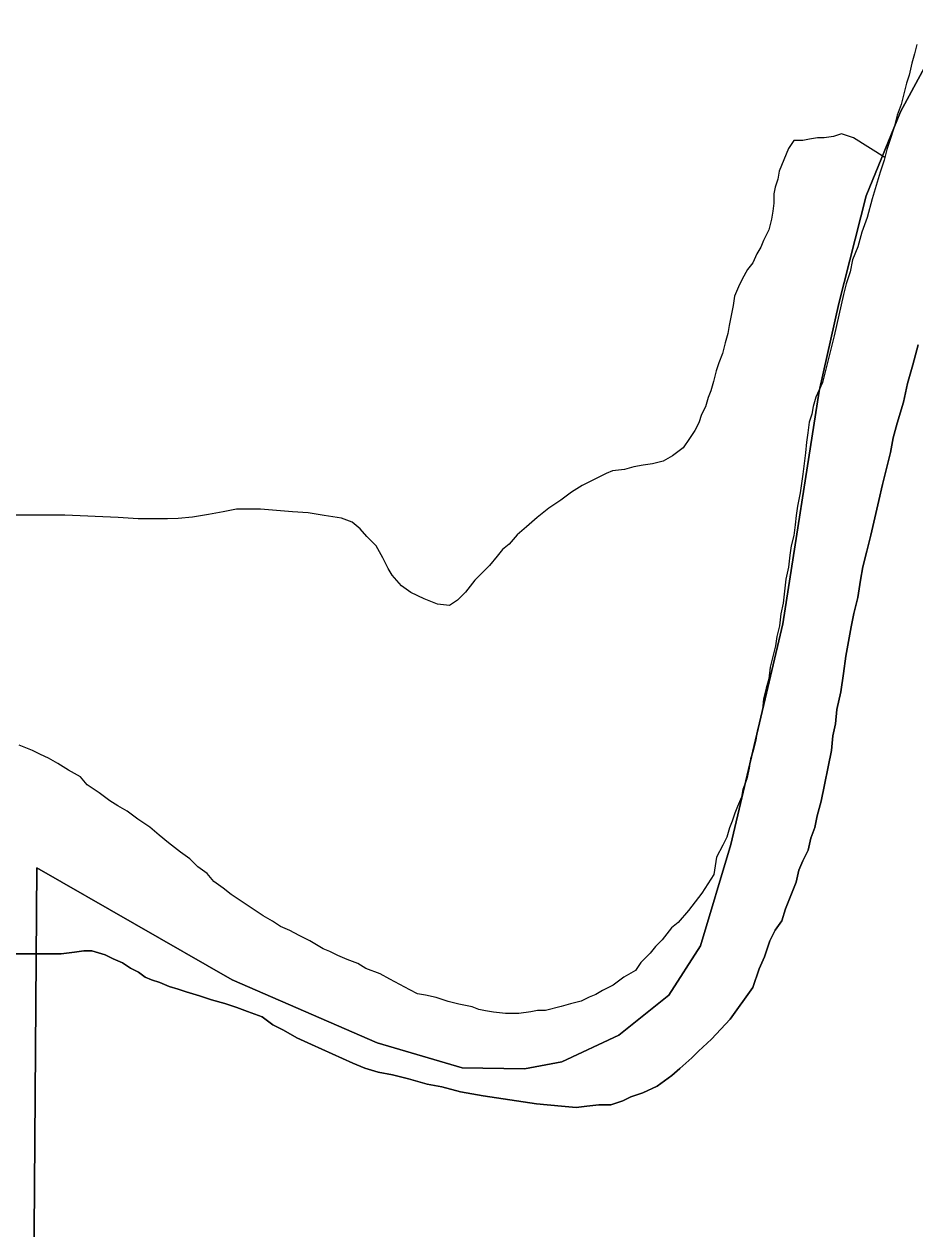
# Model space of a CAD drawing. Extents: x 2010165 to 2382125, y 1060529 to 1407316.
# Drawn here: x 2137603 to 2138947, y 1241658 to 1243477 of the extents above; entities that cross this region are included whole.
import ezdxf

# ---------------------------------------------------------------- set-up
doc = ezdxf.new("R2010")
doc.units = 0
for name, color, linetype in [('GM_X_Corporation', 7, 'Continuous'), ('GM_X_Major_River', 7, 'Continuous'), ('GM_X_Minor_River', 7, 'Continuous')]:
    doc.layers.add(name, color=color, linetype=linetype)

msp = doc.modelspace()

# ---------------------------------------------------------------- linework, layer by layer
at = {"layer": 'GM_X_Corporation'}
for points in [[(2137615.4, 1241310.6), (2137621.9, 1242203.2), (2137917, 1242034), (2138135.6, 1241938.8), (2138263.9, 1241901.3), (2138358.1, 1241899.7), (2138414.1, 1241910), (2138500.1, 1241950.5), (2138575.9, 1242011), (2138623.7, 1242085.5), (2138669.2, 1242238.1), (2138748, 1242571.4), (2138802.7, 1242922.6), (2138832.2, 1243055.1), (2138873.6, 1243217.8), (2138925.2, 1243344.4), (2139018.7, 1243517.3), (2139080.4, 1243605.8), (2139475.4, 1244006.8), (2139555.2, 1244073.3), (2139721.1, 1244172.4), (2139872.9, 1244267.3), (2139898.6, 1245676.5)], [(2139898.6, 1245676.5), (2139872.9, 1244267.3), (2139721.1, 1244172.4), (2139555.2, 1244073.3), (2139475.4, 1244006.8), (2139080.4, 1243605.8), (2139018.7, 1243517.3), (2138925.2, 1243344.4), (2138873.6, 1243217.8), (2138832.2, 1243055.1), (2138802.7, 1242922.6), (2138748, 1242571.4), (2138669.2, 1242238.1), (2138623.7, 1242085.5), (2138575.9, 1242011), (2138500.1, 1241950.5), (2138414.1, 1241910), (2138358.1, 1241899.7), (2138263.9, 1241901.3), (2138135.6, 1241938.8), (2137917, 1242034), (2137621.9, 1242203.2), (2137615.4, 1241310.6)]]:
    msp.add_lwpolyline(points, dxfattribs=at)
at = {"layer": 'GM_X_Major_River'}
for points in [[(2138950.3, 1243446.1), (2138946.3, 1243432.1), (2138942.4, 1243418), (2138938.4, 1243400), (2138934.5, 1243387.9), (2138930.5, 1243371.8), (2138926.5, 1243355.8), (2138920.6, 1243339.7), (2138916.6, 1243323.6), (2138910.7, 1243305.6), (2138904.7, 1243287.5), (2138900.8, 1243271.4), (2138894.8, 1243253.3), (2138888.8, 1243233.3), (2138882.9, 1243213.2), (2138875, 1243185.1), (2138867, 1243163), (2138861.1, 1243140.9)], [(2138950.3, 1243446.1), (2138946.3, 1243432.1), (2138942.4, 1243418), (2138938.4, 1243400), (2138934.5, 1243387.9), (2138930.5, 1243371.8), (2138926.5, 1243355.8), (2138920.6, 1243339.7), (2138916.6, 1243323.6), (2138910.7, 1243305.6), (2138904.7, 1243287.5), (2138900.8, 1243271.4), (2138894.8, 1243253.3), (2138888.8, 1243233.3), (2138882.9, 1243213.2), (2138875, 1243185.1), (2138867, 1243163), (2138861.1, 1243140.9)], [(2138861.1, 1243140.9), (2138853.1, 1243120.8), (2138849.2, 1243102.7), (2138843.2, 1243084.6), (2138839.2, 1243068.6), (2138825.4, 1243006.3), (2138817.5, 1242974.2), (2138807.6, 1242936), (2138797.6, 1242913.9), (2138793.7, 1242899.8), (2138791.7, 1242887.8), (2138787.7, 1242875.8), (2138785.8, 1242859.7), (2138783.8, 1242845.6), (2138781.9, 1242829.6), (2138779.9, 1242813.5), (2138778, 1242797.5), (2138776, 1242783.4), (2138774, 1242769.4), (2138770.1, 1242749.3), (2138768.1, 1242735.2), (2138766.2, 1242721.2), (2138764.2, 1242705.1), (2138760.3, 1242689.1), (2138758.3, 1242675), (2138756.4, 1242656.9), (2138752.4, 1242638.8), (2138750.5, 1242620.8), (2138748.5, 1242602.7), (2138744.6, 1242586.7), (2138742.6, 1242568.6), (2138738.7, 1242552.5), (2138736.7, 1242538.5), (2138732.8, 1242522.4), (2138728.8, 1242506.3), (2138726.9, 1242488.3), (2138722.9, 1242474.2), (2138718.9, 1242458.1), (2138717, 1242442.1), (2138713, 1242426), (2138709.1, 1242410), (2138707.1, 1242395.9), (2138703.1, 1242379.8), (2138699.2, 1242367.8), (2138697.2, 1242353.7), (2138693.3, 1242337.7), (2138687.3, 1242321.6), (2138685.3, 1242309.6), (2138679.4, 1242295.5), (2138675.4, 1242285.4), (2138671.4, 1242273.4), (2138667.4, 1242263.3), (2138663.5, 1242249.3), (2138657.5, 1242237.2), (2138647.5, 1242219.1), (2138643.6, 1242193), (2138625.6, 1242164.9), (2138605.7, 1242138.7), (2138589.7, 1242120.6), (2138579.7, 1242112.6), (2138565.7, 1242094.5), (2138555.7, 1242084.4), (2138547.7, 1242074.3), (2138533.7, 1242060.2), (2138525.7, 1242048.2), (2138507.7, 1242038.1), (2138491.7, 1242026), (2138475.6, 1242017.9), (2138465.6, 1242011.9), (2138455.6, 1242007.8), (2138443.6, 1242001.8), (2138427.5, 1241997.7), (2138413.5, 1241993.6), (2138389.5, 1241987.6), (2138377.4, 1241987.5), (2138367.4, 1241985.5), (2138349.3, 1241983.4), (2138339.3, 1241983.4), (2138329.3, 1241983.3), (2138311.2, 1241985.3), (2138299.2, 1241987.3), (2138289.1, 1241989.2), (2138279.1, 1241993.2), (2138259, 1241997.2), (2138242.9, 1242001.1), (2138224.8, 1242007.1), (2138208.8, 1242011.1), (2138196.7, 1242013), (2138184.7, 1242019), (2138154.5, 1242035), (2138140.4, 1242042.9), (2138118.3, 1242050.9), (2138106.3, 1242058.9), (2138090.2, 1242064.9), (2138076.1, 1242070.8), (2138064.1, 1242076.8), (2138054, 1242080.8), (2138033.9, 1242092.8), (2138017.8, 1242100.8), (2138003.8, 1242108.7), (2137989.7, 1242114.7)], [(2138861.1, 1243140.9), (2138853.1, 1243120.8), (2138849.2, 1243102.7), (2138843.2, 1243084.6), (2138839.2, 1243068.6), (2138825.4, 1243006.3), (2138817.5, 1242974.2), (2138807.6, 1242936), (2138797.6, 1242913.9), (2138793.7, 1242899.8), (2138791.7, 1242887.8), (2138787.7, 1242875.8), (2138785.8, 1242859.7), (2138783.8, 1242845.6), (2138781.9, 1242829.6), (2138779.9, 1242813.5), (2138778, 1242797.5), (2138776, 1242783.4), (2138774, 1242769.4), (2138770.1, 1242749.3), (2138768.1, 1242735.2), (2138766.2, 1242721.2), (2138764.2, 1242705.1), (2138760.3, 1242689.1), (2138758.3, 1242675), (2138756.4, 1242656.9), (2138752.4, 1242638.8), (2138750.5, 1242620.8), (2138748.5, 1242602.7), (2138744.6, 1242586.7), (2138742.6, 1242568.6), (2138738.7, 1242552.5), (2138736.7, 1242538.5), (2138732.8, 1242522.4), (2138728.8, 1242506.3), (2138726.9, 1242488.3), (2138722.9, 1242474.2), (2138718.9, 1242458.1), (2138717, 1242442.1), (2138713, 1242426), (2138709.1, 1242410), (2138707.1, 1242395.9), (2138703.1, 1242379.8), (2138699.2, 1242367.8), (2138697.2, 1242353.7), (2138693.3, 1242337.7), (2138687.3, 1242321.6), (2138685.3, 1242309.6), (2138679.4, 1242295.5), (2138675.4, 1242285.4), (2138671.4, 1242273.4), (2138667.4, 1242263.3), (2138663.5, 1242249.3), (2138657.5, 1242237.2), (2138647.5, 1242219.1), (2138643.6, 1242193), (2138625.6, 1242164.9), (2138605.7, 1242138.7), (2138589.7, 1242120.6), (2138579.7, 1242112.6), (2138565.7, 1242094.5), (2138555.7, 1242084.4), (2138547.7, 1242074.3), (2138533.7, 1242060.2), (2138525.7, 1242048.2), (2138507.7, 1242038.1), (2138491.7, 1242026), (2138475.6, 1242017.9), (2138465.6, 1242011.9), (2138455.6, 1242007.8), (2138443.6, 1242001.8), (2138427.5, 1241997.7), (2138413.5, 1241993.6), (2138389.5, 1241987.6), (2138377.4, 1241987.5), (2138367.4, 1241985.5), (2138349.3, 1241983.4), (2138339.3, 1241983.4), (2138329.3, 1241983.3), (2138311.2, 1241985.3), (2138299.2, 1241987.3), (2138289.1, 1241989.2), (2138279.1, 1241993.2), (2138259, 1241997.2), (2138242.9, 1242001.1), (2138224.8, 1242007.1), (2138208.8, 1242011.1), (2138196.7, 1242013), (2138184.7, 1242019), (2138154.5, 1242035), (2138140.4, 1242042.9), (2138118.3, 1242050.9), (2138106.3, 1242058.9), (2138090.2, 1242064.9), (2138076.1, 1242070.8), (2138064.1, 1242076.8), (2138054, 1242080.8), (2138033.9, 1242092.8), (2138017.8, 1242100.8), (2138003.8, 1242108.7), (2137989.7, 1242114.7)], [(2138951.9, 1242992.7), (2138943.9, 1242962.5), (2138936, 1242934.4), (2138930.1, 1242906.3), (2138920.2, 1242874.2), (2138914.2, 1242852.1), (2138910.3, 1242830), (2138904.4, 1242805.9), (2138898.4, 1242781.8), (2138892.5, 1242757.7), (2138886.6, 1242731.6), (2138880.6, 1242705.5), (2138874.7, 1242681.4), (2138868.7, 1242657.3), (2138864.8, 1242637.2), (2138860.9, 1242611.1), (2138854.9, 1242587), (2138851, 1242566.9), (2138847.1, 1242544.8), (2138843.1, 1242522.8), (2138839.2, 1242496.7), (2138835.3, 1242468.6), (2138829.4, 1242442.4), (2138827.4, 1242420.4), (2138823.5, 1242402.3), (2138821.5, 1242380.2), (2138805.7, 1242303.9), (2138799.8, 1242281.8), (2138795.9, 1242263.8), (2138789.9, 1242247.7), (2138785.9, 1242229.6), (2138778, 1242213.5), (2138772, 1242199.4)], [(2138772, 1242199.4), (2138778, 1242213.5), (2138785.9, 1242229.6), (2138789.9, 1242247.7), (2138795.9, 1242263.8), (2138799.8, 1242281.8), (2138805.7, 1242303.9), (2138821.5, 1242380.2), (2138823.5, 1242402.3), (2138827.4, 1242420.4), (2138829.4, 1242442.4), (2138835.3, 1242468.6), (2138839.2, 1242496.7), (2138843.1, 1242522.8), (2138847.1, 1242544.8), (2138851, 1242566.9), (2138854.9, 1242587), (2138860.9, 1242611.1), (2138864.8, 1242637.2), (2138868.7, 1242657.3), (2138874.7, 1242681.4), (2138880.6, 1242705.5), (2138886.6, 1242731.6), (2138892.5, 1242757.7), (2138898.4, 1242781.8), (2138904.4, 1242805.9), (2138910.3, 1242830), (2138914.2, 1242852.1), (2138920.2, 1242874.2), (2138930.1, 1242906.3), (2138936, 1242934.4), (2138943.9, 1242962.5), (2138951.9, 1242992.7)], [(2137989.7, 1242114.7), (2137977.6, 1242122.7), (2137963.6, 1242130.7), (2137951.5, 1242138.7), (2137939.4, 1242146.7), (2137927.3, 1242154.6), (2137915.3, 1242162.6), (2137903.2, 1242172.6), (2137889.1, 1242182.6), (2137879.1, 1242194.6), (2137865, 1242204.6), (2137852.9, 1242216.6), (2137838.8, 1242226.6), (2137820.7, 1242240.6), (2137806.6, 1242252.6), (2137792.5, 1242264.6), (2137774.4, 1242276.6), (2137758.3, 1242288.6), (2137744.3, 1242296.6), (2137732.2, 1242304.5), (2137716.1, 1242316.5), (2137698, 1242328.5), (2137687.9, 1242340.5), (2137669.8, 1242350.5), (2137653.7, 1242360.5), (2137639.7, 1242368.5), (2137627.6, 1242374.4), (2137615.5, 1242380.4), (2137605.5, 1242384.4), (2137595.5, 1242388.4)], [(2137989.7, 1242114.7), (2137977.6, 1242122.7), (2137963.6, 1242130.7), (2137951.5, 1242138.7), (2137939.4, 1242146.7), (2137927.3, 1242154.6), (2137915.3, 1242162.6), (2137903.2, 1242172.6), (2137889.1, 1242182.6), (2137879.1, 1242194.6), (2137865, 1242204.6), (2137852.9, 1242216.6), (2137838.8, 1242226.6), (2137820.7, 1242240.6), (2137806.6, 1242252.6), (2137792.5, 1242264.6), (2137774.4, 1242276.6), (2137758.3, 1242288.6), (2137744.3, 1242296.6), (2137732.2, 1242304.5), (2137716.1, 1242316.5), (2137698, 1242328.5), (2137687.9, 1242340.5), (2137669.8, 1242350.5), (2137653.7, 1242360.5), (2137639.7, 1242368.5), (2137627.6, 1242374.4), (2137615.5, 1242380.4), (2137605.5, 1242384.4), (2137595.5, 1242388.4)], [(2138772, 1242199.4), (2138768, 1242181.4), (2138760.1, 1242161.3), (2138752.1, 1242141.2), (2138746.2, 1242123.1), (2138736.2, 1242109.1), (2138728.2, 1242093), (2138720.3, 1242068.9), (2138712.3, 1242050.8), (2138702.4, 1242022.6), (2138668.4, 1241974.4), (2138640.4, 1241944.2), (2138620.4, 1241926.1), (2138610.4, 1241916), (2138592.4, 1241899.9), (2138580.4, 1241889.8), (2138558.4, 1241873.7), (2138536.4, 1241863.6), (2138518.3, 1241857.5), (2138506.3, 1241851.5), (2138488.3, 1241845.4), (2138470.2, 1241845.3), (2138452.2, 1241843.3), (2138436.1, 1241841.2), (2138414, 1241843.1), (2138375.9, 1241847), (2138335.7, 1241852.9), (2138295.6, 1241858.8), (2138261.5, 1241864.7), (2138233.3, 1241872.7), (2138211.2, 1241876.6), (2138183.1, 1241884.6), (2138159, 1241890.5), (2138136.9, 1241894.4), (2138116.8, 1241900.4), (2138098.8, 1241908.4), (2138036.5, 1241936.3), (2138014.4, 1241946.2), (2137994.2, 1241958.2), (2137978.2, 1241966.2), (2137962.1, 1241978.2), (2137940, 1241986.1), (2137923.9, 1241992.1), (2137905.8, 1241998.1), (2137885.7, 1242004), (2137867.6, 1242010), (2137847.6, 1242015.9), (2137835.5, 1242019.9), (2137821.5, 1242023.9), (2137807.4, 1242029.9), (2137795.3, 1242033.8), (2137785.3, 1242037.8), (2137775.2, 1242045.8), (2137763.2, 1242051.8), (2137751.1, 1242059.8), (2137737, 1242065.8), (2137725, 1242071.7), (2137704.9, 1242077.7), (2137692.8, 1242077.6), (2137678.8, 1242075.6), (2137658.7, 1242073.5), (2137638.7, 1242073.5), (2137620.6, 1242073.4), (2137588.5, 1242073.3)], [(2137588.5, 1242073.3), (2137620.6, 1242073.4), (2137638.7, 1242073.5), (2137658.7, 1242073.5), (2137678.8, 1242075.6), (2137692.8, 1242077.6), (2137704.9, 1242077.7), (2137725, 1242071.7), (2137737, 1242065.8), (2137751.1, 1242059.8), (2137763.2, 1242051.8), (2137775.2, 1242045.8), (2137785.3, 1242037.8), (2137795.3, 1242033.8), (2137807.4, 1242029.9), (2137821.5, 1242023.9), (2137835.5, 1242019.9), (2137847.6, 1242015.9), (2137867.6, 1242010), (2137885.7, 1242004), (2137905.8, 1241998.1), (2137923.9, 1241992.1), (2137940, 1241986.1), (2137962.1, 1241978.2), (2137978.2, 1241966.2), (2137994.2, 1241958.2), (2138014.4, 1241946.2), (2138036.5, 1241936.3), (2138098.8, 1241908.4), (2138116.8, 1241900.4), (2138136.9, 1241894.4), (2138159, 1241890.5), (2138183.1, 1241884.6), (2138211.2, 1241876.6), (2138233.3, 1241872.7), (2138261.5, 1241864.7), (2138295.6, 1241858.8), (2138335.7, 1241852.9), (2138375.9, 1241847), (2138414, 1241843.1), (2138436.1, 1241841.2), (2138452.2, 1241843.3), (2138470.2, 1241845.3), (2138488.3, 1241845.4), (2138506.3, 1241851.5), (2138518.3, 1241857.5), (2138536.4, 1241863.6), (2138558.4, 1241873.7), (2138580.4, 1241889.8), (2138592.4, 1241899.9), (2138610.4, 1241916), (2138620.4, 1241926.1), (2138640.4, 1241944.2), (2138668.4, 1241974.4), (2138702.4, 1242022.6), (2138712.3, 1242050.8), (2138720.3, 1242068.9), (2138728.2, 1242093), (2138736.2, 1242109.1), (2138746.2, 1242123.1), (2138752.1, 1242141.2), (2138760.1, 1242161.3), (2138768, 1242181.4), (2138772, 1242199.4)]]:
    msp.add_lwpolyline(points, dxfattribs=at)
at = {"layer": 'GM_X_Minor_River'}
msp.add_lwpolyline([(2138901.7, 1243275.3), (2138854.5, 1243305.4), (2138836.4, 1243311.3), (2138824.4, 1243307.3), (2138810.3, 1243305.2), (2138800.3, 1243305.2), (2138788.3, 1243303.2), (2138778.2, 1243301.1), (2138764.2, 1243301.1), (2138756.2, 1243289), (2138742.3, 1243254.9), (2138740.3, 1243242.8), (2138736.3, 1243230.8), (2138734.4, 1243220.7), (2138734.4, 1243206.7), (2138732.5, 1243194.6), (2138730.5, 1243182.6), (2138726.5, 1243166.5), (2138718.6, 1243150.4), (2138714.6, 1243140.4), (2138708.6, 1243130.3), (2138702.6, 1243116.3), (2138694.6, 1243106.2), (2138686.7, 1243092.1), (2138680.7, 1243080.1), (2138674.7, 1243066), (2138672.7, 1243052), (2138670.8, 1243041.9), (2138668.8, 1243031.9), (2138666.8, 1243021.9), (2138664.9, 1243009.8), (2138660.9, 1242995.8), (2138656.9, 1242979.7), (2138651, 1242965.6), (2138647, 1242953.6), (2138643, 1242937.5), (2138639.1, 1242923.4), (2138635.1, 1242913.4), (2138631.1, 1242899.3), (2138625.1, 1242887.3), (2138621.2, 1242875.2), (2138615.2, 1242863.2), (2138607.2, 1242851.1), (2138597.2, 1242837), (2138581.2, 1242824.9), (2138567.2, 1242816.9), (2138551.2, 1242812.8), (2138537.1, 1242810.8), (2138523.1, 1242808.7), (2138509, 1242804.6), (2138491, 1242802.6), (2138481, 1242798.5), (2138444.9, 1242780.3), (2138428.9, 1242770.3), (2138412.9, 1242758.2), (2138394.9, 1242746.1), (2138376.9, 1242732), (2138360.9, 1242717.9), (2138346.9, 1242705.8), (2138334.9, 1242691.7), (2138324.9, 1242683.6), (2138316.9, 1242673.6), (2138304.9, 1242659.5), (2138292.9, 1242647.4), (2138282.9, 1242637.4), (2138268.9, 1242619.3), (2138256.9, 1242607.2), (2138244.9, 1242599.1), (2138226.8, 1242601.1), (2138206.7, 1242609), (2138186.6, 1242619), (2138172.5, 1242629), (2138158.4, 1242645), (2138152.4, 1242655), (2138144.3, 1242671.1), (2138134.2, 1242689.1), (2138120.1, 1242703.1), (2138110, 1242715.1), (2138098, 1242725.1), (2138081.9, 1242731.1), (2138055.8, 1242735), (2138031.7, 1242738.9), (2138007.6, 1242740.8), (2137983.5, 1242742.8), (2137959.4, 1242744.7), (2137939.4, 1242744.6), (2137923.3, 1242744.6), (2137903.3, 1242740.5), (2137881.2, 1242736.4), (2137857.1, 1242732.3), (2137835.1, 1242730.3), (2137819, 1242730.2), (2137796.9, 1242730.1), (2137774.9, 1242730.1), (2137744.8, 1242732), (2137664.5, 1242735.8), (2137634.4, 1242735.7), (2137590.2, 1242735.5)], dxfattribs=at)

doc.saveas('drawing.dxf')
